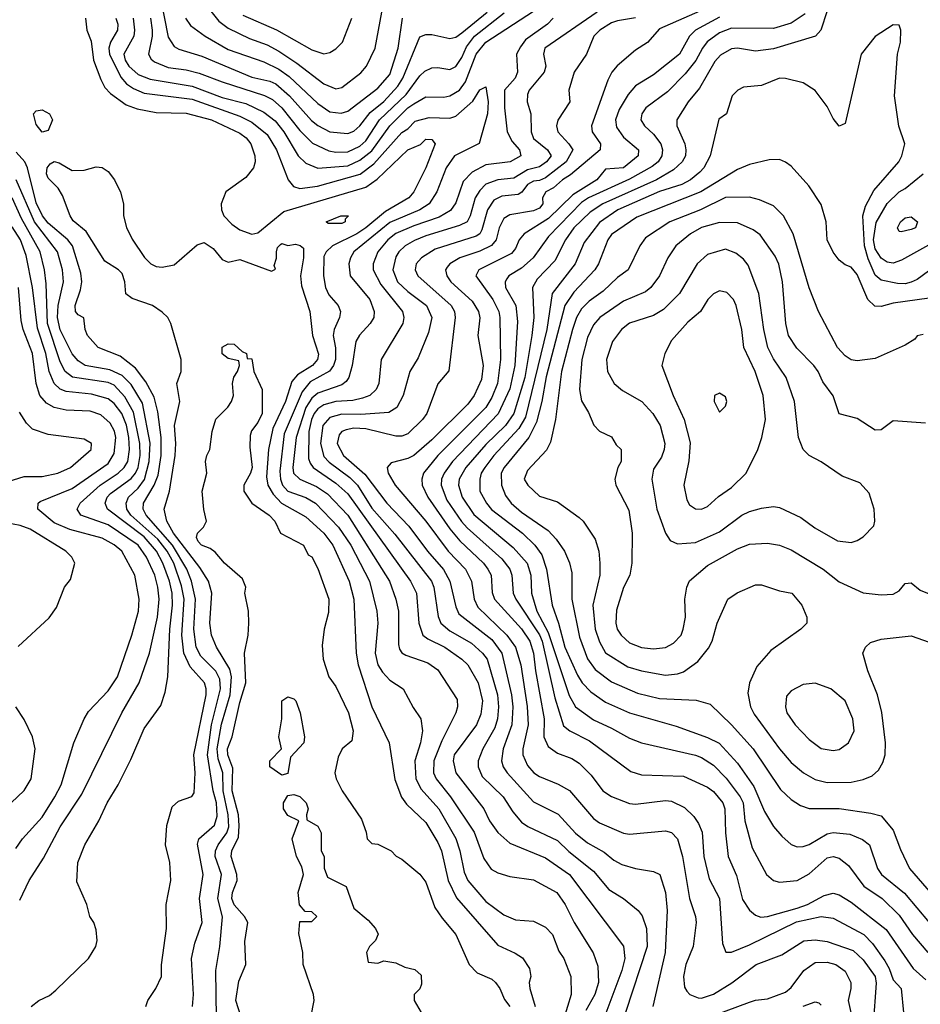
# Model space of a CAD drawing. Header units: inches. Extents: x 1793389 to 1900389, y 320802 to 470796.
# Tile 403 of 656: x 1843975 to 1846980, y 430197 to 433485. Entities that reach past the tile are written whole.
import ezdxf

# ---------------------------------------------------------------- set-up
doc = ezdxf.new("R2010")
doc.units = ezdxf.units.IN
doc.header["$MEASUREMENT"] = 0
doc.layers.add('B8443', color=7, linetype='Continuous')

msp = doc.modelspace()

# ---------------------------------------------------------------- linework, layer by layer
at = {"layer": 'B8443', "color": 2}
for points, elevation in [([(1844443.1, 433563.1), (1844470, 433426), (1844490, 433395.5), (1844506.1, 433386.1), (1844582.5, 433362.5), (1844750, 433293.4), (1844810, 433279.6), (1844830, 433270.3), (1844874.9, 433230), (1844948.5, 433148.5), (1844970, 433132), (1845010.3, 433110.3), (1845070, 433104.2), (1845090, 433112.2), (1845109.6, 433130), (1845144.6, 433175.4), (1845190, 433211.6), (1845237.3, 433262.7), (1845252.9, 433290), (1845310, 433427.3), (1845330, 433435.5), (1845350, 433434.9), (1845410, 433421.6), (1845430, 433426.4), (1845450, 433441.1), (1845535.4, 433510)], 330), ([(1846371, 433570), (1846110, 433454), (1846070, 433409), (1846030, 433382.7), (1845968.8, 433331.2), (1845950.6, 433310), (1845937.3, 433282.7), (1845883, 433130), (1845884.9, 433110), (1845912.7, 433070), (1845912.4, 433050), (1845813.5, 432966.5), (1845786, 432950), (1845756.5, 432923.5), (1845730.7, 432910), (1845719.3, 432890), (1845720.4, 432870), (1845710, 432855.1), (1845690, 432846.3), (1845610, 432833.3), (1845590, 432820.9), (1845574.4, 432790), (1845564.9, 432750), (1845549.1, 432730.9), (1845510, 432712.3), (1845444, 432690), (1845410.6, 432670), (1845401.7, 432658.3), (1845396.3, 432650), (1845400.4, 432630), (1845414, 432610), (1845484.5, 432544.5), (1845506.4, 432510), (1845510.3, 432489.7), (1845503.8, 432430), (1845522, 432330), (1845516.3, 432283.7), (1845492, 432230), (1845470, 432200.7), (1845350, 432081.6), (1845290, 432029.6), (1845270, 432019.6), (1845214.4, 432005.6), (1845201, 431990), (1845204.9, 431970), (1845228.2, 431930), (1845330.3, 431810), (1845404.9, 431710), (1845462.4, 431650), (1845482.4, 431610), (1845491.8, 431550), (1845503.4, 431523.4), (1845600.3, 431430), (1845629.2, 431389.2), (1845647.6, 431330), (1845668.9, 431191.1), (1845671.6, 431130), (1845653.7, 431050), (1845654.4, 431030), (1845670, 430994), (1845690.3, 430970.3), (1845710, 430958), (1845772.1, 430932.1), (1845810, 430910.6), (1845890, 430817.3), (1845910, 430803), (1845990, 430768), (1846010, 430765.5), (1846130, 430776.3), (1846150, 430770.6), (1846170.4, 430750), (1846186.4, 430690), (1846210.3, 430550.3), (1846230.4, 430490), (1846232.7, 430470), (1846222.4, 430390), (1846198, 430330), (1846190.6, 430290), (1846193.7, 430253.7), (1846201.1, 430241.1), (1846211.3, 430230), (1846239.1, 430219.1), (1846250, 430218), (1846290, 430230.4), (1846351, 430269), (1846433.2, 430330), (1846518.3, 430361.7), (1846591.4, 430408.6), (1846630, 430412.4), (1846670, 430407), (1846756.7, 430376.7), (1846790, 430345.5), (1846830.3, 430290), (1846832.8, 430267.2), (1846823, 430130)], 334), ([(1844353.4, 433490), (1844358, 433450), (1844355.3, 433430), (1844322, 433370), (1844326.5, 433350), (1844339.5, 433330), (1844370, 433301.7), (1844410, 433286.3), (1844550, 433262.4), (1844650, 433225.5), (1844730, 433205.2), (1844790, 433176.5), (1844827.5, 433147.5), (1844856, 433110), (1844904.4, 433030), (1844930, 433006), (1844970, 432988.7), (1845070, 432996.5), (1845110, 433015.8), (1845150, 433046.5), (1845209.9, 433130.1), (1845269.7, 433190), (1845290, 433204), (1845330, 433226.7), (1845390, 433226.4), (1845410, 433230.4), (1845442.9, 433250), (1845462.6, 433277.4), (1845498, 433370), (1845530, 433410.2), (1845690, 433512.7)], 322), ([(1844411.4, 433490), (1844416.9, 433450), (1844416.9, 433430), (1844404.4, 433370), (1844413.4, 433353.4), (1844424.4, 433344.4), (1844470, 433324.6), (1844530, 433317.4), (1844573.4, 433306.6), (1844650, 433276.9), (1844792, 433232), (1844818, 433218), (1844850, 433190.3), (1844910, 433114.4), (1844952.5, 433072.5), (1845006.7, 433046.7), (1845030, 433042.3), (1845070, 433043.6), (1845110, 433062.3), (1845130, 433080.3), (1845176, 433150), (1845264.9, 433235.1), (1845310, 433297.1), (1845327.3, 433312.7), (1845350, 433323.8), (1845370, 433325.5), (1845410, 433318), (1845430, 433328.2), (1845450, 433358), (1845466.3, 433393.7), (1845492.6, 433430), (1845592.1, 433507.9)], 326), ([(1844612.8, 433512.8), (1844639.6, 433479.6), (1844670, 433456.4), (1844741.8, 433421.8), (1844801.1, 433401.1), (1844840, 433380), (1844900, 433340), (1844990, 433270.4), (1845030, 433253.4), (1845050, 433258), (1845112.9, 433307.1), (1845132, 433330), (1845160.7, 433390), (1845183, 433510)], 338), ([(1844719.6, 433499.6), (1844831.4, 433451.4), (1844950, 433383.8), (1844990, 433370.7), (1845010, 433374.8), (1845030, 433387.3), (1845052, 433410), (1845083.7, 433490)], 342), ([(1845902, 433510), (1845727.7, 433390), (1845723, 433370), (1845730.4, 433330), (1845725.5, 433310), (1845675.5, 433250), (1845670, 433235.3), (1845668.2, 433210), (1845680.5, 433170), (1845681.3, 433110), (1845690, 433088.2), (1845736.3, 433050), (1845748, 433030), (1845732.4, 433010), (1845710, 432993.3), (1845670, 432983.1), (1845624.2, 432955.8), (1845570, 432949.7), (1845530, 432935.1), (1845510, 432914.5), (1845494.9, 432890), (1845478, 432830), (1845467.7, 432810), (1845443, 432797), (1845330, 432763.5), (1845292.3, 432747.7), (1845261.6, 432730), (1845240.4, 432710), (1845230, 432692.7), (1845220.3, 432650), (1845235.8, 432610), (1845270, 432577), (1845332.4, 432530), (1845350.4, 432490), (1845339.2, 432440.8), (1845304.1, 432355.9), (1845276.3, 432310), (1845254.9, 432230), (1845233, 432190), (1845206.6, 432173.4), (1845113.5, 432166.5), (1845050, 432167.3), (1845010, 432156.9), (1844986.5, 432130), (1844978.5, 432070), (1844990, 432026.4), (1845007.7, 432007.7), (1845076.3, 431956.3), (1845102.3, 431930), (1845150, 431854), (1845227.3, 431767.3), (1845348.7, 431610), (1845357.4, 431590), (1845371.7, 431491.7), (1845380.4, 431470), (1845410, 431443.7), (1845482.6, 431402.6), (1845519.3, 431370), (1845534.9, 431350), (1845569, 431230), (1845572.7, 431190), (1845568.9, 431150), (1845560, 431120), (1845520.3, 431050), (1845504.4, 431010), (1845504.4, 430990), (1845517.7, 430957.7), (1845588, 430890), (1845620.2, 430840.2), (1845650, 430805.5), (1845670.3, 430790.3), (1845770, 430744.4), (1845807.2, 430707.2), (1845890, 430641.6), (1845940.5, 430580.5), (1845990.3, 430550.3), (1846038.8, 430510), (1846052.2, 430492.2), (1846066.4, 430450), (1846068.5, 430390), (1845997, 430170)], 326), ([(1846596.1, 433503.9), (1846550, 433473.6), (1846490, 433455.6), (1846350, 433456.4), (1846310, 433440.4), (1846269.3, 433410.7), (1846253.1, 433390), (1846231.8, 433348.2), (1846195.8, 433304.2), (1846136.3, 433243.7), (1846064.9, 433190), (1846050.6, 433170), (1846048, 433150), (1846060.5, 433130), (1846090, 433102), (1846114.4, 433070), (1846120.4, 433050), (1846117.6, 433030), (1846105.3, 433010), (1846085.8, 432994.2), (1846010, 432952), (1845872.7, 432890), (1845850, 432874.5), (1845739.4, 432760.6), (1845688.4, 432690), (1845650, 432655.1), (1845607.7, 432630), (1845600.3, 432619.7), (1845594.9, 432610), (1845596.4, 432590), (1845630.2, 432530.2), (1845636.5, 432476.5), (1845626.7, 432330), (1845610, 432252.7), (1845571.7, 432168.3), (1845418.9, 432010), (1845391.7, 431970), (1845382.6, 431950), (1845381.7, 431930), (1845400.4, 431880.4), (1845449.3, 431809.3), (1845467.8, 431787.8), (1845584.3, 431684.3), (1845610.4, 431650), (1845617.6, 431630), (1845622, 431570), (1845630.3, 431550), (1845710, 431430.3), (1845718.2, 431410), (1845760.7, 431220.7), (1845790, 431127.3), (1845810.3, 431110.3), (1845876.3, 431076.3), (1846014.2, 430974.2), (1846050, 430963), (1846190, 430958.4), (1846270, 430921.6), (1846290, 430907.7), (1846321.6, 430870), (1846328.2, 430850), (1846330.4, 430770), (1846339.3, 430690), (1846367, 430627), (1846387, 430547), (1846410, 430511), (1846430, 430494.8), (1846448.1, 430488.1), (1846470, 430490.6), (1846570, 430518), (1846603.7, 430530), (1846659.4, 430560.6), (1846690, 430568.4), (1846710, 430562.4), (1846750, 430538.4), (1846866.3, 430446.3), (1846956.5, 430316.5), (1846999.2, 430279.2)], 342), ([(1846670, 433514), (1846648, 433450), (1846630.4, 433429.6), (1846490, 433387.6), (1846430, 433379.6), (1846370, 433389.5), (1846350, 433387), (1846313.8, 433366.2), (1846295.1, 433344.9), (1846243.8, 433256.2), (1846205.5, 433210), (1846167.7, 433150), (1846168, 433130), (1846194.9, 433070), (1846198.4, 433050), (1846196.4, 433030), (1846186, 433010), (1846156.9, 432983.1), (1846100.5, 432950), (1845920.4, 432870), (1845878.3, 432841.7), (1845824.2, 432790), (1845796.5, 432750), (1845760.7, 432679.3), (1845701.8, 432618.2), (1845686, 432590), (1845690.3, 432490), (1845684, 432430), (1845660.2, 432290), (1845624, 432170), (1845596, 432130), (1845530, 432066.6), (1845464.2, 431990), (1845442, 431950), (1845439.5, 431930), (1845452, 431890), (1845490, 431832.4), (1845621.8, 431721.8), (1845668.7, 431670), (1845680.3, 431630), (1845683.1, 431570), (1845700.2, 431510), (1845738.5, 431438.5), (1845808.3, 431228.3), (1845830, 431190.5), (1845890, 431146.4), (1845950, 431119.3), (1846010, 431085.5), (1846050, 431070.5), (1846230, 431028.4), (1846250, 431021.6), (1846290, 430995.5), (1846332, 430952), (1846379.5, 430890), (1846388.8, 430870), (1846395.3, 430810), (1846419, 430719), (1846467.3, 430630), (1846490, 430610.7), (1846510, 430604.9), (1846570, 430610.5), (1846610, 430632.7), (1846670, 430686), (1846690, 430690.4), (1846710, 430685.5), (1846740.7, 430660.7), (1846791.5, 430591.5), (1846853, 430550), (1846910, 430494.9), (1846954.9, 430430), (1847005.5, 430370)], 346), ([(1844194.8, 433490), (1844199.3, 433450), (1844213.1, 433413.1), (1844221.3, 433350), (1844245.5, 433285.5), (1844258.8, 433258.8), (1844278.3, 433238.3), (1844330, 433200.5), (1844366.7, 433186.7), (1844430, 433175.3), (1844530, 433173.1), (1844614.8, 433150), (1844710, 433106.4), (1844730.4, 433090), (1844746, 433070), (1844759.3, 433030), (1844760.5, 433010), (1844755.5, 432990), (1844730, 432958), (1844662.8, 432910), (1844647.7, 432870), (1844648, 432850), (1844656.3, 432830), (1844682.3, 432802.3), (1844710, 432783), (1844750, 432768.2), (1844770, 432773), (1844856, 432844), (1845130, 432926), (1845168.1, 432951.9), (1845270, 433050.4), (1845312, 433068), (1845330, 433086), (1845350, 433084.7), (1845361, 433070), (1845330.3, 432990), (1845290.4, 432910), (1845273, 432890), (1845195.5, 432844.5), (1845130.1, 432789.9), (1845099.5, 432770), (1845019.1, 432730), (1844998, 432710), (1844990, 432694), (1844988.4, 432630), (1844994.9, 432590), (1845006, 432566), (1845037.3, 432530), (1845044.9, 432510), (1845042, 432490), (1845023.8, 432450), (1845020.4, 432430), (1845028.9, 432388.9), (1845028.9, 432350), (1845022.6, 432330), (1845009.2, 432310.8), (1844944.4, 432275.6), (1844917.8, 432242.2), (1844857.6, 432102.4), (1844842.7, 431977.3), (1844844.7, 431950), (1844851.7, 431930), (1844870, 431910.3), (1844930, 431888.9), (1844961.6, 431870), (1845038.7, 431790), (1845079.6, 431730), (1845142, 431610), (1845166.7, 431510), (1845170.4, 431470), (1845161.1, 431370), (1845170, 431331), (1845185.7, 431305.7), (1845210, 431279.1), (1845254.8, 431250), (1845287.9, 431187.9), (1845314, 431150), (1845319.3, 431110), (1845312.4, 431070), (1845294, 431010), (1845297, 430950), (1845314.9, 430914.9), (1845373.7, 430850), (1845430.2, 430750.2), (1845444.2, 430710), (1845458.5, 430638.6), (1845470.3, 430610.3), (1845530, 430540.5), (1845590, 430496.3), (1845630, 430479.1), (1845690, 430474.8), (1845730, 430454.8), (1845753, 430430), (1845774.6, 430374.6), (1845790.7, 430350), (1845814, 430290), (1845814.9, 430230), (1845790.4, 430150)], 314), ([(1844295.2, 433490), (1844302.3, 433470), (1844301.7, 433450), (1844277.4, 433410), (1844272.6, 433390), (1844274.4, 433370), (1844312.8, 433292.8), (1844331.1, 433271.1), (1844354.8, 433254.8), (1844390, 433239.6), (1844550, 433219.1), (1844710, 433162.7), (1844750, 433143.1), (1844801, 433101), (1844831.8, 433050), (1844870.4, 432950.4), (1844888.2, 432928.2), (1844910, 432921.6), (1844968.7, 432928.7), (1845110.7, 432969.3), (1845157, 433003), (1845250, 433108.5), (1845270, 433120.4), (1845294.5, 433145.5), (1845341.5, 433158.6), (1845410, 433155.8), (1845430, 433163), (1845487.3, 433212.7), (1845510, 433250.7), (1845530, 433261), (1845538, 433210), (1845536, 433170), (1845508.4, 433071.6), (1845425.5, 433030), (1845398.4, 432990), (1845366.4, 432910), (1845341.6, 432870), (1845310.6, 432850), (1845210, 432807.6), (1845090.4, 432710), (1845078.4, 432690), (1845072.7, 432670), (1845078, 432630), (1845143.8, 432550), (1845158, 432510), (1845156.3, 432490), (1845144, 432470), (1845108.8, 432431.2), (1845097.1, 432410), (1845084.9, 432330), (1845072.7, 432290), (1845063.9, 432276.1), (1845050, 432266), (1844970, 432237.7), (1844950, 432220.5), (1844930.2, 432190), (1844897.6, 432090), (1844886.7, 431990), (1844888.9, 431970), (1844910.2, 431950.2), (1844965.5, 431925.5), (1845001.7, 431901.7), (1845070.3, 431830), (1845208.7, 431610), (1845230.4, 431550), (1845239.5, 431510), (1845238.5, 431398.5), (1845242.8, 431382.8), (1845250.4, 431370.4), (1845263.1, 431363.1), (1845337.3, 431337.3), (1845370, 431314), (1845435.2, 431215.2), (1845436.3, 431190), (1845430.5, 431170), (1845383.6, 431076.4), (1845356.5, 431010), (1845355.3, 430970), (1845364.9, 430950), (1845412.2, 430890), (1845491.3, 430771.3), (1845524.2, 430684.2), (1845548.6, 430648.6), (1845570, 430636.3), (1845610, 430624), (1845690, 430613), (1845767.3, 430570), (1845794.9, 430530), (1845825.5, 430470), (1845888.5, 430368.5), (1845904.1, 430324.1), (1845906, 430270), (1845894, 430230), (1845864.2, 430175.8)], 318), ([(1844528, 433490), (1844545.3, 433465.3), (1844593.4, 433430), (1844670, 433385.7), (1844790, 433344.2), (1844839.7, 433319.7), (1844874.6, 433294.6), (1844970, 433204.9), (1845010, 433177.6), (1845047.5, 433172.5), (1845070, 433179.3), (1845170, 433255.8), (1845210, 433302), (1845237.4, 433390), (1845252, 433490)], 334), ([(1845754.8, 433490), (1845736.3, 433470), (1845663, 433417), (1845645.7, 433394.3), (1845632.4, 433370), (1845636.4, 433310), (1845628.4, 433290), (1845593, 433250), (1845592.2, 433190), (1845601.6, 433110), (1845618, 433078), (1845643, 433050), (1845647.3, 433030), (1845611.3, 433010), (1845530, 433000.5), (1845484.8, 432975.2), (1845455.2, 432944.8), (1845430, 432873.2), (1845412.3, 432847.7), (1845374.6, 432825.4), (1845290, 432796.8), (1845230, 432771), (1845203.1, 432750), (1845170.3, 432710), (1845154, 432670), (1845154, 432650), (1845180, 432600), (1845252.7, 432510), (1845257.1, 432490), (1845253, 432470), (1845180.7, 432350), (1845173, 432270), (1845164, 432250), (1845142.8, 432230), (1845119.3, 432220.7), (1845086.5, 432213.5), (1845029.7, 432209.7), (1844990, 432199.2), (1844970, 432185.4), (1844958, 432170), (1844948.5, 432150), (1844939.7, 432110), (1844939.1, 432019.1), (1844943.7, 432003.7), (1844954.4, 431990), (1845030, 431937.4), (1845070, 431901.3), (1845279.5, 431610), (1845298.7, 431570), (1845307, 431470), (1845320.5, 431430), (1845336.9, 431416.9), (1845393.4, 431390), (1845450.5, 431350), (1845470.4, 431330), (1845505.3, 431270), (1845518.9, 431210), (1845514.3, 431165.7), (1845499.3, 431130), (1845425.3, 431030), (1845421.3, 431010), (1845430.4, 430970), (1845523.8, 430850), (1845542.4, 430810), (1845570, 430770.6), (1845610, 430735.5), (1845730, 430686), (1845810.2, 430630.2), (1845990, 430391), (1845994, 430350), (1845984.2, 430310), (1845923.8, 430150)], 322), ([(1846030, 433491.5), (1845970, 433481.3), (1845950, 433474.3), (1845910.6, 433450), (1845890.7, 433430), (1845866.8, 433370), (1845824.9, 433310), (1845807.3, 433250), (1845811.3, 433210), (1845770.4, 433149.6), (1845766, 433130), (1845770.5, 433110), (1845808, 433070), (1845820.5, 433050), (1845798.3, 433010), (1845730, 432956.8), (1845710, 432947.9), (1845690, 432945.3), (1845670, 432934), (1845651.1, 432908.9), (1845638.6, 432901.4), (1845584.4, 432895.6), (1845557.3, 432882.7), (1845536, 432850), (1845517.3, 432782.7), (1845510.2, 432769.8), (1845498.6, 432761.4), (1845361.6, 432718.4), (1845316.3, 432690), (1845298, 432670), (1845294.9, 432650), (1845303, 432630), (1845414.9, 432530), (1845426, 432510), (1845428.4, 432490), (1845407.5, 432312.5), (1845370, 432268.7), (1845333, 432170), (1845319.1, 432150), (1845270, 432102), (1845250, 432094), (1845230, 432094), (1845130, 432119.1), (1845090, 432120.4), (1845064.5, 432115.5), (1845050.3, 432109.7), (1845041.2, 432098.8), (1845034, 432070), (1845055.8, 432030), (1845126.9, 431966.9), (1845199.5, 431870), (1845273.9, 431793.9), (1845335.3, 431710), (1845389.2, 431649.2), (1845410.4, 431610), (1845430, 431524.7), (1845440.8, 431500.8), (1845550, 431414.9), (1845583.6, 431370), (1845616.1, 431230), (1845620.8, 431190), (1845617.4, 431130), (1845588.7, 431050), (1845583.1, 431010), (1845588.4, 430990), (1845601.6, 430970), (1845690, 430873), (1845771.6, 430831.6), (1845830, 430768.2), (1845870, 430736.4), (1845925.3, 430705.3), (1845958, 430678), (1845984.1, 430664.1), (1846030, 430650.6), (1846090, 430641), (1846110.7, 430630), (1846130.3, 430570.3), (1846135.8, 430510), (1846128.8, 430370), (1846087.7, 430190)], 330), ([(1846310, 433493.5), (1846230, 433449.6), (1846210.2, 433429.8), (1846177.1, 433370), (1846090, 433300.9), (1846030, 433263.7), (1846005.4, 433234.6), (1845975.1, 433184.9), (1845963.1, 433150), (1845966.4, 433126.4), (1845990, 433093), (1846040.5, 433050), (1846039.1, 433030), (1845990, 432989.8), (1845930, 432986), (1845900.5, 432950), (1845820.5, 432899.5), (1845739.5, 432820.5), (1845658, 432770), (1845641.6, 432750), (1845630, 432721.2), (1845615.9, 432704.1), (1845507.3, 432650), (1845497.3, 432630), (1845553.4, 432550), (1845573.7, 432510), (1845577, 432490), (1845579.6, 432350), (1845568.9, 432270), (1845550, 432223.7), (1845530, 432189.6), (1845370.4, 432030), (1845322.4, 431970), (1845316.4, 431950), (1845318.4, 431930), (1845337, 431890), (1845410, 431784.4), (1845444.2, 431744.2), (1845523.1, 431670), (1845537.6, 431650), (1845548.7, 431630), (1845551.9, 431571.9), (1845559.5, 431550), (1845650, 431450.4), (1845677.7, 431410), (1845689.1, 431370), (1845695.8, 431310), (1845724.9, 431150), (1845724.4, 431090), (1845738, 431058), (1845770, 431035.5), (1845817.3, 431017.3), (1845841.7, 431001.7), (1845881.7, 430961.7), (1845920.7, 430910), (1845950.4, 430890.4), (1846010, 430868), (1846030, 430865.5), (1846130, 430877.1), (1846150, 430875.5), (1846193.8, 430853.8), (1846224.1, 430824.1), (1846240.4, 430800.4), (1846252.2, 430772.2), (1846258.4, 430690), (1846275.8, 430615.8), (1846310.3, 430550.3), (1846319.8, 430399.8), (1846331.1, 430371.1), (1846350, 430370.8), (1846410, 430395.8), (1846567.5, 430472.5), (1846650, 430490.4), (1846690, 430484.9), (1846792.4, 430430), (1846820.5, 430400.5), (1846862.2, 430342.2), (1846876.9, 430316.9), (1846890, 430278.8), (1846916.3, 430250), (1846924.4, 430170)], 338), ([(1847050, 432676.2), (1846970, 432617.6), (1846950, 432608), (1846930, 432603), (1846904.4, 432604.4), (1846850, 432614.5), (1846830, 432632), (1846806.1, 432686.1), (1846794.6, 432730), (1846788.2, 432830), (1846798, 432862), (1846825.1, 432914.9), (1846909, 433010), (1846919, 433030), (1846928.7, 433070), (1846909.1, 433129.1), (1846894, 433230), (1846904, 433370), (1846914, 433410), (1846915.3, 433450), (1846910, 433466), (1846890, 433468), (1846830, 433429), (1846782.8, 433370), (1846730, 433138), (1846710, 433128.7), (1846690, 433155.3), (1846670, 433195.3), (1846630, 433248.7), (1846590, 433274), (1846531.1, 433288.9), (1846510, 433289), (1846450, 433265.2), (1846390, 433259), (1846372, 433250), (1846352, 433230), (1846334, 433170), (1846307.9, 433152.1), (1846279.3, 433030), (1846258.4, 432990), (1846244.5, 432975.5), (1846213, 432950), (1846185.1, 432934.9), (1846110, 432910.9), (1845970.5, 432850), (1845910, 432807.6), (1845858.7, 432741.3), (1845828.4, 432670), (1845752, 432570), (1845734.2, 432450), (1845662.6, 432157.4), (1845640.7, 432119.3), (1845557, 432030), (1845527, 431990), (1845515.3, 431970), (1845510.3, 431950), (1845510.4, 431910), (1845532.2, 431870), (1845549.3, 431849.3), (1845652.4, 431770), (1845694.4, 431730), (1845717.8, 431697.8), (1845733.4, 431650), (1845752, 431530), (1845773.4, 431470), (1845794.6, 431390), (1845836.4, 431296.4), (1845852.4, 431270), (1845880.5, 431240.5), (1845930, 431206.4), (1846010.3, 431170.3), (1846165.5, 431125.5), (1846270, 431088.4), (1846308.9, 431068.9), (1846370, 431002), (1846424.4, 430924.4), (1846460.6, 430840.6), (1846490.4, 430790.4), (1846518, 430758), (1846550, 430730.8), (1846570, 430722.8), (1846590, 430724), (1846610, 430730.6), (1846670, 430766), (1846690, 430770.4), (1846745.1, 430765.1), (1846787.3, 430747.3), (1846810.4, 430730), (1846838, 430650), (1846850.6, 430630), (1846927.8, 430567.8), (1847010, 430470.4)], 350), ([(1844551.6, 430190), (1844555.1, 430230), (1844547.6, 430350), (1844559.1, 430400.9), (1844583.6, 430470), (1844574.7, 430550), (1844587.6, 430630), (1844567.8, 430732.2), (1844572.3, 430750), (1844625.2, 430794.8), (1844634.3, 430825.7), (1844631.4, 430870), (1844620.7, 430910), (1844601.1, 431030), (1844615.4, 431130), (1844645, 431250), (1844642.4, 431282.4), (1844629.8, 431309.8), (1844579.8, 431359.8), (1844563.9, 431390), (1844556.1, 431450), (1844561.4, 431550), (1844547.8, 431610), (1844532.9, 431650), (1844485, 431730), (1844396.9, 431830), (1844387.1, 431850), (1844388.3, 431870), (1844423.9, 431930), (1844436.6, 431963.4), (1844446.8, 432030), (1844446.8, 432090), (1844435.3, 432175.3), (1844423.8, 432223.8), (1844395.2, 432275.2), (1844361.4, 432321.4), (1844310, 432360.7), (1844237.2, 432390), (1844201.2, 432430), (1844193.2, 432450), (1844188.9, 432488.9), (1844170, 432499), (1844161.2, 432510), (1844159.5, 432530), (1844177.7, 432582.3), (1844182.4, 432610), (1844178.6, 432638.6), (1844151.3, 432730), (1844135.6, 432750), (1844070, 432805.4), (1844051.1, 432830), (1844030, 432872.7), (1844001.3, 432990), (1843991.8, 433010), (1843962.7, 433042.7)], 314), ([(1844631.6, 430151.6), (1844629.6, 430310), (1844642.4, 430390), (1844651.3, 430488.7), (1844636.4, 430550), (1844648.5, 430630), (1844627.3, 430690), (1844628.4, 430710), (1844636.9, 430730), (1844666, 430770), (1844672.3, 430790), (1844670.6, 430830), (1844653.4, 430910), (1844652.5, 430970), (1844636.8, 431016.8), (1844633.6, 431050), (1844647.9, 431132.1), (1844676.8, 431230), (1844682.2, 431290), (1844675.6, 431315.6), (1844631.8, 431390), (1844615.1, 431430), (1844609.7, 431470), (1844615.6, 431570), (1844604.7, 431610), (1844575.7, 431655.7), (1844488, 431770), (1844466, 431810), (1844457.4, 431850), (1844474.3, 431910), (1844494, 432030), (1844496.3, 432070), (1844491.8, 432130), (1844509.3, 432210), (1844499, 432270), (1844514, 432310), (1844514, 432350), (1844479, 432470), (1844468.7, 432490), (1844450, 432508.7), (1844418, 432530), (1844350, 432554), (1844329.3, 432569.3), (1844325.2, 432610), (1844317, 432637), (1844304, 432650), (1844258.7, 432678.7), (1844197, 432777), (1844153.4, 432813.4), (1844142.7, 432830), (1844118, 432898), (1844102.7, 432922.7), (1844070, 432955.3), (1844064.5, 432970), (1844067, 432990), (1844076.5, 433003.5), (1844090, 433011.3), (1844106.4, 433006.4), (1844150, 432981), (1844190, 432982.8), (1844230, 432994), (1844250, 432990.8), (1844270, 432978), (1844291, 432950), (1844311.6, 432908.4), (1844321, 432870), (1844321, 432830), (1844330.9, 432790.9), (1844350, 432752), (1844390.9, 432690.9), (1844412, 432670), (1844430, 432661), (1844450, 432658.8), (1844490, 432666), (1844567.2, 432732.8), (1844590, 432740.7), (1844620.9, 432720.9), (1844650, 432684), (1844670, 432674.8), (1844710, 432684), (1844814.6, 432645.4), (1844828, 432652), (1844824, 432664), (1844831.6, 432688.4), (1844832.3, 432710), (1844835.5, 432724.5), (1844845.4, 432734.6), (1844850, 432737.3), (1844870, 432730.6), (1844895.2, 432735.2), (1844911, 432731), (1844922, 432722), (1844922, 432690), (1844912.2, 432630), (1844915.6, 432595.6), (1844943, 432510), (1844952, 432430), (1844971.7, 432368.3), (1844968.5, 432350), (1844952.2, 432330), (1844901.6, 432298.4), (1844883, 432277), (1844862, 432210), (1844819.9, 432119.9), (1844804.6, 432050), (1844798.3, 431958.3), (1844802.6, 431930), (1844820.6, 431900.6), (1844848.5, 431870), (1844930, 431825.3), (1844990.3, 431770), (1845020.3, 431730), (1845074, 431610), (1845090.3, 431550), (1845097.6, 431370), (1845104.4, 431330), (1845150.5, 431190.5), (1845207.3, 431070), (1845227.3, 430947.3), (1845248.9, 430888.9), (1845265.2, 430865.2), (1845330, 430804), (1845370, 430737.3), (1845382.4, 430710), (1845404.2, 430610), (1845432.6, 430552.6), (1845570, 430394), (1845628.3, 430368.3), (1845652.4, 430352.4), (1845676.7, 430316.7), (1845680.7, 430290), (1845674.8, 430270), (1845677.3, 430250), (1845694.9, 430190)], 310), ([(1847010, 432554.5), (1846890, 432538.7), (1846850, 432527.6), (1846828.2, 432528.2), (1846805.1, 432550), (1846770, 432634), (1846750, 432658), (1846730, 432666), (1846710, 432682), (1846690, 432708.7), (1846669.4, 432750), (1846666, 432810), (1846650, 432868), (1846608.7, 432930), (1846550, 432995.3), (1846530, 433008.7), (1846510, 433018), (1846476.4, 433016.4), (1846410, 433001.2), (1846370, 432984.5), (1846247.7, 432910), (1846034.5, 432825.5), (1845950, 432767), (1845937.6, 432750), (1845906.7, 432670), (1845894.4, 432650), (1845824.6, 432575.4), (1845794.3, 432530), (1845731.7, 432291.7), (1845717.7, 432210), (1845699.5, 432140.5), (1845673.7, 432090), (1845592, 431990), (1845582, 431970), (1845582.4, 431930), (1845595.8, 431895.8), (1845615.5, 431870), (1845650, 431840.4), (1845738.5, 431778.6), (1845765.5, 431750), (1845793, 431710), (1845810, 431671.3), (1845818, 431638), (1845817.6, 431550), (1845843.4, 431423.4), (1845870, 431350.7), (1845894.9, 431314.9), (1845950, 431274), (1846036.2, 431236.2), (1846110, 431218.4), (1846232.7, 431212.7), (1846278.8, 431198.8), (1846350.6, 431130), (1846423, 431050), (1846513.8, 430913.8), (1846550, 430880.7), (1846580.4, 430860.4), (1846610, 430850.6), (1846710, 430850.4), (1846815.2, 430835.2), (1846850, 430826), (1846890, 430778), (1846913.8, 430713.8), (1846944.9, 430650), (1847067.9, 430507.9)], 354), ([(1847007.9, 432732.1), (1846918, 432682), (1846890, 432671.3), (1846870, 432675.4), (1846850, 432688.2), (1846830, 432719.5), (1846823.7, 432750), (1846832.9, 432807.1), (1846870, 432870.5), (1846910, 432910.4), (1846930, 432921.6), (1846990, 432970.4)], 346), ([(1844395.3, 430190), (1844402, 430210), (1844428.7, 430250), (1844448, 430290), (1844448.4, 430328.4), (1844465.2, 430450), (1844464, 430530), (1844479.3, 430610), (1844476, 430670), (1844460.9, 430730), (1844465.6, 430794.4), (1844484, 430856), (1844504.7, 430875.3), (1844549, 430891), (1844557.2, 430902.8), (1844560.7, 430970), (1844556.3, 431030), (1844596.9, 431230), (1844597.4, 431250), (1844591.5, 431270), (1844543.8, 431323.8), (1844522.7, 431370), (1844515.8, 431430), (1844523.5, 431550), (1844514.6, 431594.6), (1844489, 431670), (1844466.5, 431710), (1844435.7, 431750), (1844345.7, 431830), (1844332.6, 431850), (1844329.6, 431870), (1844338, 431890), (1844370, 431920.3), (1844391.1, 431948.9), (1844407.4, 432010), (1844410.7, 432070.7), (1844384.2, 432204.2), (1844346.8, 432266.8), (1844317, 432297), (1844276, 432316), (1844193.2, 432330), (1844170, 432345.6), (1844150, 432369.5), (1844110, 432449.5), (1844100.8, 432490), (1844103.5, 432530), (1844120.5, 432610), (1844117.7, 432650), (1844101.1, 432710), (1844023.7, 432810), (1843963.1, 432950)], 318), ([(1844013.2, 430190), (1844039, 430210), (1844074, 430226), (1844095.9, 430244.1), (1844204, 430350), (1844229, 430390), (1844233.2, 430410), (1844230, 430446), (1844222, 430470), (1844208.7, 430490), (1844199, 430530), (1844166, 430606), (1844169.3, 430670), (1844192.7, 430730), (1844239.3, 430810), (1844266.6, 430870), (1844303.7, 430930), (1844345.8, 431014.2), (1844390, 431118), (1844445.6, 431194.4), (1844460.2, 431239.8), (1844469.5, 431290.5), (1844475.3, 431450), (1844484.5, 431530), (1844483.8, 431570), (1844475, 431610), (1844452.7, 431670), (1844431.6, 431710), (1844390, 431758), (1844267.6, 431850), (1844259.7, 431870), (1844266.6, 431890), (1844277.4, 431902.6), (1844346.9, 431953.1), (1844361.5, 431970), (1844370.5, 431989.5), (1844376.5, 432030), (1844375.7, 432070), (1844354.1, 432174.1), (1844325.5, 432225.5), (1844290, 432264), (1844270, 432273.3), (1844150.9, 432290.9), (1844126.6, 432310), (1844110, 432342.7), (1844067.2, 432470), (1844062.7, 432602.7), (1844057.4, 432650), (1844043.1, 432710), (1843981.2, 432821.2), (1843950, 432889.4)], 322), ([(1846990, 432434), (1846970, 432428.7), (1846962, 432418), (1846930, 432398), (1846830, 432354), (1846770, 432345.2), (1846750, 432349.4), (1846730, 432362.7), (1846703.7, 432390), (1846641.2, 432510), (1846609.6, 432589.6), (1846556.2, 432770), (1846523.7, 432830), (1846490, 432862.7), (1846443.3, 432883.3), (1846410, 432892), (1846330, 432891.3), (1846247.3, 432850), (1846144, 432810), (1846063.1, 432756.9), (1846044.9, 432730), (1846006, 432650), (1845970, 432623.7), (1845921.8, 432578.2), (1845874.9, 432545.1), (1845850, 432519.5), (1845833.4, 432490), (1845819.6, 432450), (1845782.7, 432310), (1845763.1, 432150), (1845746, 432074), (1845732.8, 432047.2), (1845670, 431979), (1845658.8, 431950), (1845670.8, 431930), (1845710, 431894), (1845770, 431874.8), (1845842, 431822), (1845854.8, 431810), (1845894.8, 431750), (1845907.3, 431710), (1845910.6, 431670), (1845910.4, 431630), (1845887, 431530), (1845895.3, 431450), (1845910, 431406.8), (1845930.3, 431370.3), (1846003.8, 431323.8), (1846050, 431310.4), (1846130, 431295.5), (1846170, 431300.5), (1846190, 431307.7), (1846238, 431342), (1846273.8, 431386.2), (1846286, 431410), (1846302.7, 431470), (1846338, 431550), (1846369.3, 431570.7), (1846430, 431598), (1846450, 431598), (1846510, 431578), (1846551.3, 431570), (1846584.7, 431530), (1846602, 431490), (1846602, 431470), (1846582, 431450), (1846481.1, 431378.9), (1846435.2, 431324.8), (1846410.8, 431270), (1846404.5, 431235.5), (1846413.4, 431190), (1846425.8, 431165.9), (1846510.5, 431050), (1846550, 431004.9), (1846590.3, 430970.3), (1846630, 430948), (1846670, 430937.1), (1846750, 430939.3), (1846790, 430947.7), (1846820.1, 430959.9), (1846841.2, 430978.8), (1846855.9, 431004.1), (1846863.7, 431030), (1846864.5, 431070), (1846851.7, 431171.7), (1846838, 431230), (1846805.2, 431310), (1846788.7, 431370), (1846798, 431390), (1846814.6, 431405.4), (1846850, 431416), (1846950, 431427.3), (1847010, 431406)], 358), ([(1846998, 432138), (1846890, 432145.2), (1846850, 432115.3), (1846830, 432114), (1846770, 432153.2), (1846710, 432169.2), (1846690, 432228.7), (1846655.1, 432275.1), (1846639.3, 432310), (1846625.2, 432330), (1846568.1, 432388.1), (1846540.7, 432430), (1846532, 432470), (1846520.5, 432610), (1846508, 432668), (1846495.6, 432695.6), (1846446.2, 432766.2), (1846422.7, 432782.7), (1846370, 432807), (1846310, 432807.6), (1846250, 432791.3), (1846214, 432770), (1846164.9, 432730), (1846138, 432690), (1846110, 432629), (1846080.7, 432590), (1846063.7, 432576.3), (1845990, 432544.5), (1845910.7, 432490), (1845890, 432466), (1845870, 432424), (1845850.5, 432350.5), (1845843, 432250), (1845850, 432212), (1845873.2, 432173.2), (1845890.7, 432130.7), (1845910, 432111.3), (1845950, 432092), (1845965.4, 432065.4), (1845982, 432050), (1845982, 432010), (1845971.3, 431990), (1845961, 431950), (1845964.7, 431930), (1846007.3, 431847.3), (1846018.8, 431770), (1846017.3, 431670), (1846010.7, 431630), (1845990, 431588.7), (1845967, 431513), (1845964.4, 431470), (1845968.5, 431450), (1845981.6, 431430), (1846010, 431403.8), (1846050, 431388.2), (1846090, 431384.4), (1846130, 431388.2), (1846157.1, 431402.9), (1846182, 431430), (1846189.5, 431450), (1846197, 431490), (1846195.1, 431550), (1846200.9, 431590), (1846210, 431610.8), (1846270, 431662), (1846370, 431718), (1846410, 431733.4), (1846470, 431736.3), (1846510, 431730.6), (1846550, 431714), (1846656, 431650), (1846710, 431607.3), (1846790, 431570.8), (1846850, 431564), (1846890, 431566), (1846910, 431578), (1846930, 431602), (1846950, 431604.7), (1846979.9, 431579.9), (1847010, 431567.7)], 362), ([(1843974.8, 430545.2), (1844006.6, 430610), (1844054.7, 430685.3), (1844109.6, 430790), (1844181.7, 430898.3), (1844316.2, 431170), (1844373.6, 431270), (1844407.8, 431370), (1844434.8, 431490), (1844439.8, 431550), (1844436, 431590), (1844425.7, 431630), (1844397.7, 431690), (1844370, 431729.6), (1844270, 431797.6), (1844179.3, 431830), (1844166.6, 431850), (1844177, 431870), (1844243, 431930), (1844303, 431970), (1844323.5, 431990), (1844335.6, 432010), (1844340.8, 432050), (1844338.9, 432090), (1844331.2, 432131.2), (1844315.1, 432170), (1844290, 432203), (1844270, 432218.9), (1844214.9, 432234.9), (1844130, 432243.1), (1844110, 432251.3), (1844089.8, 432269.8), (1844073.3, 432310), (1844062.4, 432370), (1844034.6, 432454.6), (1844017.6, 432590), (1843996.9, 432696.9), (1843978, 432750), (1843950, 432793.6)], 326), ([(1843962.4, 430717.6), (1843983.7, 430750), (1844050, 430822), (1844091.8, 430890), (1844113.6, 430930), (1844156, 431070), (1844189.4, 431150.6), (1844204.8, 431175.2), (1844270, 431244), (1844300.7, 431290), (1844349.4, 431430), (1844371.6, 431510), (1844374, 431550), (1844359.5, 431630), (1844316.2, 431710), (1844290, 431731.3), (1844250, 431754), (1844142.6, 431782.6), (1844090, 431805.1), (1844035.1, 431850), (1844036, 431870), (1844043.5, 431876.5), (1844150, 431919.5), (1844270, 432003.1), (1844290, 432036), (1844295.1, 432090), (1844290.8, 432110.8), (1844277, 432137), (1844245.6, 432165.6), (1844210, 432178), (1844130, 432180.5), (1844090, 432189.6), (1844063.9, 432203.9), (1844041.6, 432230), (1844029.8, 432269.8), (1844017.3, 432370), (1843986.6, 432450), (1843980.1, 432480.1), (1843970.9, 432590)], 330), ([(1844721.6, 430130), (1844695.6, 430210), (1844706.2, 430273.8), (1844729.2, 430330), (1844726.3, 430406.3), (1844736, 430470), (1844724.5, 430490), (1844690, 430529.6), (1844682.3, 430550), (1844684.8, 430570), (1844700.5, 430610), (1844698.9, 430630), (1844680.5, 430690), (1844683, 430710), (1844704.7, 430755.3), (1844707, 430793), (1844705, 430830), (1844684, 430910), (1844685.8, 430985.8), (1844668.9, 431030), (1844667.8, 431050), (1844684.2, 431090), (1844710, 431204.7), (1844729.7, 431270), (1844724.5, 431370), (1844737.2, 431430), (1844739.3, 431470), (1844738, 431510), (1844726, 431570), (1844729.2, 431590), (1844718, 431618), (1844658, 431670), (1844626.8, 431706.8), (1844610, 431719), (1844582, 431730), (1844570, 431742), (1844564.7, 431755.3), (1844568, 431770), (1844588, 431790), (1844598, 431810), (1844589.1, 431849.1), (1844584, 431910), (1844599, 431970), (1844595.3, 432010), (1844599, 432030), (1844609.2, 432050), (1844617.2, 432110), (1844629.4, 432150.6), (1844669.1, 432190.9), (1844682, 432210), (1844688.7, 432230), (1844685.2, 432270), (1844689.3, 432290.7), (1844702, 432310), (1844708, 432330), (1844706, 432346), (1844670, 432354), (1844650, 432368.7), (1844650, 432391), (1844670, 432402.8), (1844690, 432401), (1844716.9, 432376.9), (1844732, 432370), (1844734, 432354), (1844750, 432352), (1844756, 432310), (1844784, 432250), (1844783.8, 432170), (1844770, 432139.3), (1844748.2, 432111.8), (1844743.8, 432096.2), (1844743.1, 432056.9), (1844750.2, 431990), (1844744.9, 431970), (1844723, 431930), (1844723, 431910), (1844750, 431870.7), (1844806.8, 431830), (1844826.8, 431810), (1844844.7, 431770), (1844922, 431730), (1844938, 431698), (1844950, 431691.3), (1844970, 431652), (1845006, 431550), (1845005.4, 431505.4), (1844990.8, 431450), (1844984.5, 431395.5), (1844987.3, 431350), (1845006.8, 431290), (1845030, 431258), (1845072.2, 431170), (1845088, 431110), (1845083.5, 431076.5), (1845051.3, 431050), (1845038, 431022), (1845026.8, 430970), (1845030.8, 430950), (1845050.8, 430910), (1845115.3, 430815.3), (1845131.6, 430771.6), (1845134, 430750), (1845150, 430734), (1845170, 430732), (1845214, 430710), (1845231.6, 430691.6), (1845250, 430682), (1845310, 430631), (1845330, 430604.7), (1845360.4, 430520.4), (1845384.4, 430484.4), (1845430.7, 430430), (1845474.8, 430330), (1845501.6, 430301.6), (1845550, 430280.7), (1845562.8, 430270), (1845577.3, 430250), (1845592.7, 430212.7), (1845610.6, 430190)], 306), ([(1843861, 431919), (1843990, 431959.1), (1844050, 431959.3), (1844102, 431970), (1844144, 431990), (1844213.2, 432050), (1844214, 432070), (1844190, 432084), (1844070, 432099.3), (1844018, 432118), (1843997.5, 432137.5), (1843973.8, 432173.8)], 334), ([(1843970, 431391.3), (1844072.9, 431487.1), (1844098, 431522), (1844124, 431590), (1844144.7, 431615.3), (1844159, 431670), (1844148.7, 431690), (1844129, 431710), (1844010, 431783.7), (1843976.1, 431796.1), (1843930, 431805.1)], 334), ([(1843946, 430870), (1843990, 430911.3), (1844012.7, 430950), (1844026, 431050), (1844017.2, 431090), (1843990, 431148), (1843962, 431190)], 334), ([(1844946.7, 430153.3), (1844958, 430210), (1844955.1, 430230), (1844921.3, 430330), (1844919.6, 430370), (1844906.3, 430433.7), (1844910, 430474), (1844950, 430474), (1844966, 430490), (1844950, 430506), (1844927.3, 430507.3), (1844909, 430529), (1844904, 430570), (1844922, 430630), (1844916.5, 430656.5), (1844899, 430690), (1844884, 430750), (1844906, 430810), (1844870, 430828), (1844855.3, 430850), (1844855.3, 430870), (1844870, 430894), (1844890, 430898), (1844910, 430891), (1844931.3, 430870), (1844938, 430850), (1844932, 430830), (1844932.7, 430812.7), (1844970, 430791.3), (1844980.7, 430770), (1844981, 430710), (1844991, 430690), (1844991.1, 430651.1), (1845002, 430622), (1845064.7, 430590), (1845090, 430518), (1845138, 430478), (1845162, 430450), (1845171.6, 430431.6), (1845162, 430410), (1845142, 430390), (1845132, 430370), (1845138, 430338), (1845170, 430334), (1845190, 430342), (1845230, 430336), (1845260.5, 430320.5), (1845293, 430313), (1845314.6, 430294.6), (1845315.2, 430264.8), (1845310, 430248.7), (1845291.3, 430230), (1845291, 430210), (1845314.8, 430170)], 302), ([(1846254.2, 430145.8), (1846410, 430204), (1846430, 430210.7), (1846470, 430214.8), (1846530, 430238), (1846550, 430253.4), (1846592, 430310), (1846630, 430336.4), (1846670, 430337.6), (1846698.8, 430330), (1846730, 430307.3), (1846748.2, 430270), (1846748.4, 430250), (1846739.3, 430210), (1846748.4, 430170)], 330), ([(1846590, 430190.6), (1846630, 430204.7), (1846642, 430202), (1846650, 430194)], 326)]:
    msp.add_lwpolyline(points, dxfattribs=dict(at, elevation=elevation))
for points, elevation in [([(1844050, 433108.7), (1844030, 433135.3), (1844021.2, 433170), (1844030, 433181), (1844050, 433184), (1844074.8, 433170), (1844084, 433150), (1844070, 433115.3)], 310), ([(1845050, 432803.7), (1845004, 432804), (1844998, 432810), (1845046, 432830), (1845072, 432830), (1845061, 432819), (1845061, 432810)], 310), ([(1846916.4, 432776.4), (1846910, 432778), (1846904, 432790), (1846914, 432810), (1846930, 432822.8), (1846950, 432826), (1846971, 432810), (1846964.7, 432790), (1846950, 432783.7)], 342), ([(1846330, 432718), (1846270, 432700.9), (1846236.3, 432670), (1846176.3, 432570), (1846122.9, 432517.1), (1846090, 432497), (1846010, 432471.8), (1845983, 432450), (1845953, 432410), (1845933.4, 432350), (1845936.3, 432310), (1845958.8, 432270), (1845986.2, 432246.2), (1846050.8, 432210), (1846087.7, 432170), (1846112.7, 432130), (1846128, 432070), (1846126, 432050), (1846116.2, 432023.8), (1846090, 431984), (1846084.4, 431950), (1846101.6, 431850), (1846130.4, 431770.4), (1846146, 431746), (1846170, 431734.8), (1846230, 431739.3), (1846310, 431774.9), (1846385.2, 431830), (1846410, 431843), (1846450, 431854), (1846490, 431858.8), (1846510, 431856), (1846582, 431822), (1846627.9, 431787.9), (1846704.5, 431744.5), (1846750, 431738.8), (1846770, 431746), (1846790, 431758), (1846825.6, 431794.4), (1846829.2, 431810), (1846826.6, 431850), (1846810, 431904), (1846778.6, 431938.6), (1846720.2, 431960.2), (1846650, 432008.7), (1846609.1, 432029.1), (1846589.1, 432049.1), (1846574, 432090), (1846560.9, 432210), (1846532.3, 432290), (1846490, 432352.7), (1846471.6, 432390), (1846458, 432450), (1846441.6, 432570), (1846405.6, 432665.6), (1846390, 432685.2), (1846364.8, 432704.8)], 366), ([(1846310, 432579.3), (1846290, 432569), (1846271, 432550), (1846246.8, 432510), (1846205.1, 432474.9), (1846150, 432414), (1846127.3, 432370), (1846117.3, 432330), (1846155.5, 432230), (1846192.7, 432150), (1846212.3, 432072.3), (1846208.1, 432011.9), (1846191, 431930), (1846201.4, 431881.4), (1846210, 431864.7), (1846230, 431851), (1846250, 431850.8), (1846270, 431858.8), (1846307.2, 431892.8), (1846350, 431922.8), (1846399.3, 431970), (1846438, 432050), (1846452, 432090), (1846463.7, 432150), (1846456.2, 432230), (1846429.5, 432310), (1846391.8, 432390), (1846384.5, 432450), (1846366, 432530), (1846357.2, 432550), (1846334.2, 432574.2)], 370), ([(1846310, 432238), (1846294, 432230), (1846292, 432210), (1846310, 432174), (1846330, 432194), (1846335.3, 432210), (1846330, 432226)], 374), ([(1846630, 431269.2), (1846590, 431265.2), (1846550, 431244), (1846534.4, 431225.6), (1846530.8, 431190), (1846534.8, 431170), (1846562.8, 431130), (1846610, 431080.7), (1846650, 431050.8), (1846690, 431044.9), (1846710, 431047.3), (1846741.2, 431070), (1846759.3, 431110), (1846755.1, 431150), (1846729.2, 431210), (1846682, 431250)], 362), ([(1844850, 430962), (1844809.2, 430990), (1844809.2, 431010), (1844849, 431050), (1844839.5, 431090), (1844849.4, 431150), (1844849.5, 431210), (1844870, 431224), (1844890, 431217.3), (1844896.3, 431210), (1844910.7, 431170), (1844924.9, 431090), (1844922.8, 431070), (1844878, 431022), (1844870, 430968)], 302)]:
    msp.add_lwpolyline(points, close=True, dxfattribs=dict(at, elevation=elevation))

doc.saveas('drawing.dxf')
